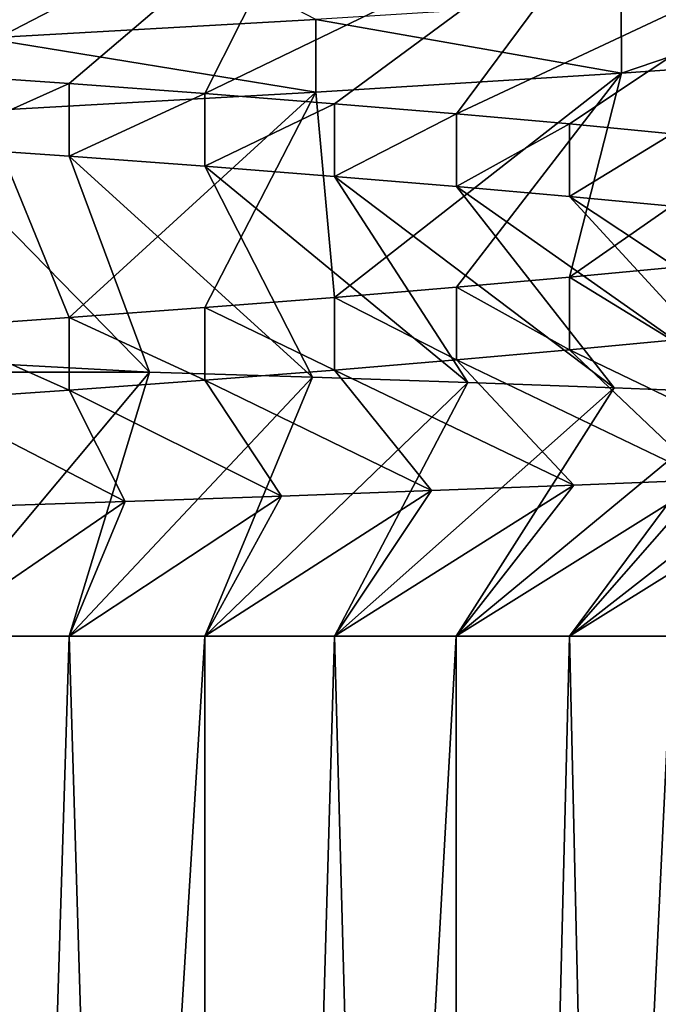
# Model space of a CAD drawing. Header units: inches. Extents: x -4.64 to 4.64, y -1.42 to 0.49.
# Tile 582 of 608: x 4.2704 to 4.3048, y 0.2222 to 0.2752. Entities that reach past the tile are written whole.
import ezdxf

# ---------------------------------------------------------------- set-up
doc = ezdxf.new("R2010")
doc.units = ezdxf.units.IN
doc.header["$LTSCALE"] = 65.185185
doc.header["$MEASUREMENT"] = 0
for name, color, linetype in [('101', 7, 'CONTINUOUS'), ('102', 7, 'CONTINUOUS'), ('107', 7, 'CONTINUOUS'), ('112', 7, 'CONTINUOUS'), ('114', 7, 'CONTINUOUS'), ('268', 7, 'CONTINUOUS'), ('269', 7, 'CONTINUOUS'), ('355', 7, 'CONTINUOUS'), ('356', 7, 'CONTINUOUS'), ('361', 7, 'CONTINUOUS'), ('366', 7, 'CONTINUOUS'), ('368', 7, 'CONTINUOUS'), ('505', 7, 'CONTINUOUS'), ('506', 7, 'CONTINUOUS')]:
    doc.layers.add(name, color=color, linetype=linetype)

msp = doc.modelspace()

# ---------------------------------------------------------------- linework, layer by layer
at = {"layer": '101', "color": 7, "linetype": 'CONTINUOUS', "true_color": 0x969696}
for points in [[(4.263857, 0.256212, 8.531016), (4.277417, 0.256212, 8.534042), (4.265531, 0.242, 8.55193), (4.263857, 0.256212, 8.531016)], [(4.265531, 0.242, 8.55193), (4.277417, 0.256212, 8.534042), (4.273086, 0.242, 8.553954), (4.265531, 0.242, 8.55193)], [(4.277417, 0.256212, 8.534042), (4.286176, 0.255931, 8.537592), (4.273086, 0.242, 8.553954), (4.277417, 0.256212, 8.534042)], [(4.273086, 0.242, 8.553954), (4.286176, 0.255931, 8.537592), (4.280383, 0.242, 8.556755), (4.273086, 0.242, 8.553954)], [(4.286176, 0.255931, 8.537592), (4.294524, 0.255648, 8.541993), (4.280383, 0.242, 8.556755), (4.286176, 0.255931, 8.537592)], [(4.280383, 0.242, 8.556755), (4.294524, 0.255648, 8.541993), (4.287352, 0.242, 8.560306), (4.280383, 0.242, 8.556755)], [(4.294524, 0.255648, 8.541993), (4.302396, 0.255361, 8.547217), (4.287352, 0.242, 8.560306), (4.294524, 0.255648, 8.541993)], [(4.287352, 0.242, 8.560306), (4.302396, 0.255361, 8.547217), (4.293908, 0.242, 8.564563), (4.287352, 0.242, 8.560306)], [(4.302396, 0.255361, 8.547217), (4.309711, 0.255075, 8.553211), (4.293908, 0.242, 8.564563), (4.302396, 0.255361, 8.547217)], [(4.293908, 0.242, 8.564563), (4.309711, 0.255075, 8.553211), (4.299987, 0.242, 8.569486), (4.293908, 0.242, 8.564563)], [(4.309711, 0.255075, 8.553211), (4.316398, 0.254793, 8.559921), (4.299987, 0.242, 8.569486), (4.309711, 0.255075, 8.553211)], [(4.299987, 0.242, 8.569486), (4.316398, 0.254793, 8.559921), (4.305514, 0.242, 8.575013), (4.299987, 0.242, 8.569486)], [(4.313932, 0.250695, 8.684183), (4.307367, 0.250414, 8.690032), (4.299987, 0.242, 8.680514), (4.313932, 0.250695, 8.684183)], [(4.305514, 0.242, 8.674987), (4.313932, 0.250695, 8.684183), (4.299987, 0.242, 8.680514), (4.305514, 0.242, 8.674987)], [(4.30022, 0.250127, 8.695194), (4.292575, 0.249836, 8.699599), (4.287352, 0.242, 8.689694), (4.30022, 0.250127, 8.695194)], [(4.293908, 0.242, 8.685437), (4.30022, 0.250127, 8.695194), (4.287352, 0.242, 8.689694), (4.293908, 0.242, 8.685437)], [(4.307367, 0.250414, 8.690032), (4.30022, 0.250127, 8.695194), (4.293908, 0.242, 8.685437), (4.307367, 0.250414, 8.690032)], [(4.299987, 0.242, 8.680514), (4.307367, 0.250414, 8.690032), (4.293908, 0.242, 8.685437), (4.299987, 0.242, 8.680514)], [(4.284504, 0.249541, 8.703199), (4.276109, 0.24925, 8.705951), (4.273086, 0.242, 8.696046), (4.284504, 0.249541, 8.703199)], [(4.280383, 0.242, 8.693245), (4.284504, 0.249541, 8.703199), (4.273086, 0.242, 8.696046), (4.280383, 0.242, 8.693245)], [(4.292575, 0.249836, 8.699599), (4.284504, 0.249541, 8.703199), (4.280383, 0.242, 8.693245), (4.292575, 0.249836, 8.699599)], [(4.287352, 0.242, 8.689694), (4.292575, 0.249836, 8.699599), (4.280383, 0.242, 8.693245), (4.287352, 0.242, 8.689694)], [(4.276109, 0.24925, 8.705951), (4.267477, 0.248964, 8.707824), (4.265531, 0.242, 8.69807), (4.276109, 0.24925, 8.705951)], [(4.273086, 0.242, 8.696046), (4.276109, 0.24925, 8.705951), (4.265531, 0.242, 8.69807), (4.273086, 0.242, 8.696046)]]:
    msp.add_3dface(points, dxfattribs=at)
at = {"layer": '102', "color": 7, "linetype": 'CONTINUOUS', "true_color": 0x969696}
for points in [[(4.30278, 0.276193, 8.703989), (4.302781, 0.27229, 8.703988), (4.317177, 0.277202, 8.692173), (4.30278, 0.276193, 8.703989)], [(4.302781, 0.27229, 8.703988), (4.317178, 0.273296, 8.692173), (4.317177, 0.277202, 8.692173), (4.302781, 0.27229, 8.703988)], [(4.286356, 0.275173, 8.712768), (4.302781, 0.27229, 8.703988), (4.30278, 0.276193, 8.703989), (4.286356, 0.275173, 8.712768)], [(4.268532, 0.274179, 8.718175), (4.286355, 0.271271, 8.712769), (4.286356, 0.275173, 8.712768), (4.268532, 0.274179, 8.718175)], [(4.286355, 0.271271, 8.712769), (4.302781, 0.27229, 8.703988), (4.286356, 0.275173, 8.712768), (4.286355, 0.271271, 8.712769)], [(4.268532, 0.270273, 8.718175), (4.286355, 0.271271, 8.712769), (4.268532, 0.274179, 8.718175), (4.268532, 0.270273, 8.718175)]]:
    msp.add_3dface(points, dxfattribs=at)
at = {"layer": '107', "color": 7, "linetype": 'CONTINUOUS', "true_color": 0x969696}
msp.add_3dface([(4.277417, 0.256212, 8.534042), (4.263857, 0.256212, 8.531016), (4.263864, 0.256939, 8.531017), (4.277417, 0.256212, 8.534042)], dxfattribs=at)
at = {"layer": '112', "color": 7, "linetype": 'CONTINUOUS', "true_color": 0x969696}
for points in [[(4.268532, 0.274179, 8.718175), (4.286356, 0.275173, 8.712768), (4.265529, 0.285963, 8.698071), (4.268532, 0.274179, 8.718175)], [(4.277417, 0.256212, 8.534042), (4.263864, 0.256939, 8.531017), (4.265531, 0.268349, 8.55193), (4.277417, 0.256212, 8.534042)], [(4.273087, 0.267821, 8.553954), (4.277417, 0.256212, 8.534042), (4.265531, 0.268349, 8.55193), (4.273087, 0.267821, 8.553954)], [(4.286176, 0.255931, 8.537592), (4.277417, 0.256212, 8.534042), (4.273087, 0.267821, 8.553954), (4.286176, 0.255931, 8.537592)], [(4.280386, 0.267282, 8.556757), (4.286176, 0.255931, 8.537592), (4.273087, 0.267821, 8.553954), (4.280386, 0.267282, 8.556757)], [(4.294524, 0.255648, 8.541993), (4.286176, 0.255931, 8.537592), (4.280386, 0.267282, 8.556757), (4.294524, 0.255648, 8.541993)], [(4.287356, 0.266739, 8.560308), (4.294524, 0.255648, 8.541993), (4.280386, 0.267282, 8.556757), (4.287356, 0.266739, 8.560308)], [(4.302396, 0.255361, 8.547217), (4.294524, 0.255648, 8.541993), (4.287356, 0.266739, 8.560308), (4.302396, 0.255361, 8.547217)], [(4.293913, 0.266194, 8.564567), (4.302396, 0.255361, 8.547217), (4.287356, 0.266739, 8.560308), (4.293913, 0.266194, 8.564567)], [(4.309711, 0.255075, 8.553211), (4.302396, 0.255361, 8.547217), (4.293913, 0.266194, 8.564567), (4.309711, 0.255075, 8.553211)], [(4.299992, 0.265655, 8.569491), (4.309711, 0.255075, 8.553211), (4.293913, 0.266194, 8.564567), (4.299992, 0.265655, 8.569491)], [(4.316398, 0.254793, 8.559921), (4.309711, 0.255075, 8.553211), (4.299992, 0.265655, 8.569491), (4.316398, 0.254793, 8.559921)], [(4.30552, 0.265129, 8.57502), (4.316398, 0.254793, 8.559921), (4.299992, 0.265655, 8.569491), (4.30552, 0.265129, 8.57502)], [(4.299989, 0.257405, 8.680512), (4.313932, 0.250695, 8.684183), (4.305517, 0.257933, 8.674984), (4.299989, 0.257405, 8.680512)], [(4.29391, 0.256865, 8.685435), (4.307367, 0.250414, 8.690032), (4.299989, 0.257405, 8.680512), (4.29391, 0.256865, 8.685435)], [(4.307367, 0.250414, 8.690032), (4.313932, 0.250695, 8.684183), (4.299989, 0.257405, 8.680512), (4.307367, 0.250414, 8.690032)], [(4.287353, 0.256323, 8.689693), (4.30022, 0.250127, 8.695194), (4.29391, 0.256865, 8.685435), (4.287353, 0.256323, 8.689693)], [(4.30022, 0.250127, 8.695194), (4.307367, 0.250414, 8.690032), (4.29391, 0.256865, 8.685435), (4.30022, 0.250127, 8.695194)], [(4.280383, 0.255777, 8.693245), (4.292575, 0.249836, 8.699599), (4.287353, 0.256323, 8.689693), (4.280383, 0.255777, 8.693245)], [(4.292575, 0.249836, 8.699599), (4.30022, 0.250127, 8.695194), (4.287353, 0.256323, 8.689693), (4.292575, 0.249836, 8.699599)], [(4.273085, 0.255239, 8.696046), (4.284504, 0.249541, 8.703199), (4.280383, 0.255777, 8.693245), (4.273085, 0.255239, 8.696046)], [(4.284504, 0.249541, 8.703199), (4.292575, 0.249836, 8.699599), (4.280383, 0.255777, 8.693245), (4.284504, 0.249541, 8.703199)], [(4.265529, 0.254713, 8.698071), (4.276109, 0.24925, 8.705951), (4.273085, 0.255239, 8.696046), (4.265529, 0.254713, 8.698071)], [(4.276109, 0.24925, 8.705951), (4.284504, 0.249541, 8.703199), (4.273085, 0.255239, 8.696046), (4.276109, 0.24925, 8.705951)], [(4.267477, 0.248964, 8.707824), (4.276109, 0.24925, 8.705951), (4.265529, 0.254713, 8.698071), (4.267477, 0.248964, 8.707824)]]:
    msp.add_3dface(points, dxfattribs=at)
at = {"layer": '114', "color": 7, "linetype": 'CONTINUOUS', "true_color": 0x969696}
for points in [[(4.268532, 0.284039, 8.531825), (4.286356, 0.283046, 8.537232), (4.265529, 0.272256, 8.551929), (4.268532, 0.284039, 8.531825)], [(4.265529, 0.272256, 8.551929), (4.286356, 0.283046, 8.537232), (4.273085, 0.271729, 8.553954), (4.265529, 0.272256, 8.551929)], [(4.273085, 0.271729, 8.553954), (4.286356, 0.283046, 8.537232), (4.280383, 0.271192, 8.556755), (4.273085, 0.271729, 8.553954)], [(4.286356, 0.283046, 8.537232), (4.30278, 0.282025, 8.546011), (4.280383, 0.271192, 8.556755), (4.286356, 0.283046, 8.537232)], [(4.280383, 0.271192, 8.556755), (4.30278, 0.282025, 8.546011), (4.287353, 0.270646, 8.560307), (4.280383, 0.271192, 8.556755)], [(4.287353, 0.270646, 8.560307), (4.30278, 0.282025, 8.546011), (4.29391, 0.270103, 8.564565), (4.287353, 0.270646, 8.560307)], [(4.30278, 0.282025, 8.546011), (4.317177, 0.281017, 8.557827), (4.29391, 0.270103, 8.564565), (4.30278, 0.282025, 8.546011)], [(4.29391, 0.270103, 8.564565), (4.317177, 0.281017, 8.557827), (4.299989, 0.269564, 8.569488), (4.29391, 0.270103, 8.564565)], [(4.299989, 0.269564, 8.569488), (4.317177, 0.281017, 8.557827), (4.305517, 0.269036, 8.575016), (4.299989, 0.269564, 8.569488)], [(4.317178, 0.273296, 8.692173), (4.302781, 0.27229, 8.703988), (4.299992, 0.261313, 8.680509), (4.317178, 0.273296, 8.692173)], [(4.30552, 0.26184, 8.67498), (4.317178, 0.273296, 8.692173), (4.299992, 0.261313, 8.680509), (4.30552, 0.26184, 8.67498)], [(4.302781, 0.27229, 8.703988), (4.286355, 0.271271, 8.712769), (4.287356, 0.26023, 8.689692), (4.302781, 0.27229, 8.703988)], [(4.293913, 0.260775, 8.685433), (4.302781, 0.27229, 8.703988), (4.287356, 0.26023, 8.689692), (4.293913, 0.260775, 8.685433)], [(4.299992, 0.261313, 8.680509), (4.302781, 0.27229, 8.703988), (4.293913, 0.260775, 8.685433), (4.299992, 0.261313, 8.680509)], [(4.286355, 0.271271, 8.712769), (4.268532, 0.270273, 8.718175), (4.273087, 0.259148, 8.696046), (4.286355, 0.271271, 8.712769)], [(4.280386, 0.259687, 8.693243), (4.286355, 0.271271, 8.712769), (4.273087, 0.259148, 8.696046), (4.280386, 0.259687, 8.693243)], [(4.287356, 0.26023, 8.689692), (4.286355, 0.271271, 8.712769), (4.280386, 0.259687, 8.693243), (4.287356, 0.26023, 8.689692)], [(4.273087, 0.259148, 8.696046), (4.268532, 0.270273, 8.718175), (4.265531, 0.258619, 8.69807), (4.273087, 0.259148, 8.696046)]]:
    msp.add_3dface(points, dxfattribs=at)
at = {"layer": '268', "color": 7, "linetype": 'CONTINUOUS', "true_color": 0x969696}
for points in [[(4.265531, 0.268349, 8.55193), (4.265529, 0.272256, 8.551929), (4.273085, 0.271729, 8.553954), (4.265531, 0.268349, 8.55193)], [(4.273087, 0.267821, 8.553954), (4.265531, 0.268349, 8.55193), (4.273085, 0.271729, 8.553954), (4.273087, 0.267821, 8.553954)], [(4.273087, 0.267821, 8.553954), (4.273085, 0.271729, 8.553954), (4.280383, 0.271192, 8.556755), (4.273087, 0.267821, 8.553954)], [(4.280386, 0.267282, 8.556757), (4.273087, 0.267821, 8.553954), (4.280383, 0.271192, 8.556755), (4.280386, 0.267282, 8.556757)], [(4.280386, 0.267282, 8.556757), (4.280383, 0.271192, 8.556755), (4.287353, 0.270646, 8.560307), (4.280386, 0.267282, 8.556757)], [(4.287356, 0.266739, 8.560308), (4.280386, 0.267282, 8.556757), (4.287353, 0.270646, 8.560307), (4.287356, 0.266739, 8.560308)], [(4.287356, 0.266739, 8.560308), (4.287353, 0.270646, 8.560307), (4.29391, 0.270103, 8.564565), (4.287356, 0.266739, 8.560308)], [(4.293913, 0.266194, 8.564567), (4.287356, 0.266739, 8.560308), (4.29391, 0.270103, 8.564565), (4.293913, 0.266194, 8.564567)], [(4.293913, 0.266194, 8.564567), (4.29391, 0.270103, 8.564565), (4.299989, 0.269564, 8.569488), (4.293913, 0.266194, 8.564567)], [(4.299992, 0.265655, 8.569491), (4.293913, 0.266194, 8.564567), (4.299989, 0.269564, 8.569488), (4.299992, 0.265655, 8.569491)], [(4.299992, 0.265655, 8.569491), (4.299989, 0.269564, 8.569488), (4.305517, 0.269036, 8.575016), (4.299992, 0.265655, 8.569491)], [(4.30552, 0.265129, 8.57502), (4.299992, 0.265655, 8.569491), (4.305517, 0.269036, 8.575016), (4.30552, 0.265129, 8.57502)], [(4.305517, 0.257933, 8.674984), (4.30552, 0.26184, 8.67498), (4.299992, 0.261313, 8.680509), (4.305517, 0.257933, 8.674984)], [(4.299989, 0.257405, 8.680512), (4.299992, 0.261313, 8.680509), (4.293913, 0.260775, 8.685433), (4.299989, 0.257405, 8.680512)], [(4.299989, 0.257405, 8.680512), (4.305517, 0.257933, 8.674984), (4.299992, 0.261313, 8.680509), (4.299989, 0.257405, 8.680512)], [(4.29391, 0.256865, 8.685435), (4.293913, 0.260775, 8.685433), (4.287356, 0.26023, 8.689692), (4.29391, 0.256865, 8.685435)], [(4.29391, 0.256865, 8.685435), (4.299989, 0.257405, 8.680512), (4.293913, 0.260775, 8.685433), (4.29391, 0.256865, 8.685435)], [(4.287353, 0.256323, 8.689693), (4.287356, 0.26023, 8.689692), (4.280386, 0.259687, 8.693243), (4.287353, 0.256323, 8.689693)], [(4.287353, 0.256323, 8.689693), (4.29391, 0.256865, 8.685435), (4.287356, 0.26023, 8.689692), (4.287353, 0.256323, 8.689693)], [(4.280383, 0.255777, 8.693245), (4.280386, 0.259687, 8.693243), (4.273087, 0.259148, 8.696046), (4.280383, 0.255777, 8.693245)], [(4.280383, 0.255777, 8.693245), (4.287353, 0.256323, 8.689693), (4.280386, 0.259687, 8.693243), (4.280383, 0.255777, 8.693245)], [(4.273085, 0.255239, 8.696046), (4.273087, 0.259148, 8.696046), (4.265531, 0.258619, 8.69807), (4.273085, 0.255239, 8.696046)], [(4.273085, 0.255239, 8.696046), (4.280383, 0.255777, 8.693245), (4.273087, 0.259148, 8.696046), (4.273085, 0.255239, 8.696046)], [(4.265529, 0.254713, 8.698071), (4.273085, 0.255239, 8.696046), (4.265531, 0.258619, 8.69807), (4.265529, 0.254713, 8.698071)]]:
    msp.add_3dface(points, dxfattribs=at)
at = {"layer": '269', "color": 7, "linetype": 'CONTINUOUS', "true_color": 0x969696}
for points in [[(4.265532, 0, 8.69807), (4.273086, 0.242, 8.696046), (4.265531, 0.242, 8.69807), (4.265532, 0, 8.69807)], [(4.265532, 0, 8.55193), (4.265531, 0.242, 8.55193), (4.273086, 0.242, 8.553954), (4.265532, 0, 8.55193)], [(4.265532, 0, 8.69807), (4.280384, 0, 8.693244), (4.273086, 0.242, 8.696046), (4.265532, 0, 8.69807)], [(4.280384, 0, 8.556756), (4.265532, 0, 8.55193), (4.280383, 0.242, 8.556755), (4.280384, 0, 8.556756)], [(4.265532, 0, 8.55193), (4.273086, 0.242, 8.553954), (4.280383, 0.242, 8.556755), (4.265532, 0, 8.55193)], [(4.280384, 0, 8.693244), (4.280383, 0.242, 8.693245), (4.273086, 0.242, 8.696046), (4.280384, 0, 8.693244)], [(4.280384, 0, 8.693244), (4.287352, 0.242, 8.689694), (4.280383, 0.242, 8.693245), (4.280384, 0, 8.693244)], [(4.280384, 0, 8.556756), (4.280383, 0.242, 8.556755), (4.287352, 0.242, 8.560306), (4.280384, 0, 8.556756)], [(4.280384, 0, 8.693244), (4.29391, 0, 8.685435), (4.287352, 0.242, 8.689694), (4.280384, 0, 8.693244)], [(4.29391, 0, 8.564565), (4.280384, 0, 8.556756), (4.293908, 0.242, 8.564563), (4.29391, 0, 8.564565)], [(4.280384, 0, 8.556756), (4.287352, 0.242, 8.560306), (4.293908, 0.242, 8.564563), (4.280384, 0, 8.556756)], [(4.29391, 0, 8.685435), (4.293908, 0.242, 8.685437), (4.287352, 0.242, 8.689694), (4.29391, 0, 8.685435)], [(4.29391, 0, 8.685435), (4.299987, 0.242, 8.680514), (4.293908, 0.242, 8.685437), (4.29391, 0, 8.685435)], [(4.29391, 0, 8.564565), (4.293908, 0.242, 8.564563), (4.299987, 0.242, 8.569486), (4.29391, 0, 8.564565)], [(4.29391, 0, 8.685435), (4.305515, 0, 8.674986), (4.299987, 0.242, 8.680514), (4.29391, 0, 8.685435)], [(4.305515, 0, 8.575014), (4.29391, 0, 8.564565), (4.305514, 0.242, 8.575013), (4.305515, 0, 8.575014)], [(4.29391, 0, 8.564565), (4.299987, 0.242, 8.569486), (4.305514, 0.242, 8.575013), (4.29391, 0, 8.564565)], [(4.305515, 0, 8.674986), (4.305514, 0.242, 8.674987), (4.299987, 0.242, 8.680514), (4.305515, 0, 8.674986)]]:
    msp.add_3dface(points, dxfattribs=at)
at = {"layer": '355', "color": 7, "linetype": 'CONTINUOUS', "true_color": 0x969696}
for points in [[(4.263857, 0.256212, -8.718984), (4.277417, 0.256212, -8.715958), (4.265531, 0.242, -8.69807), (4.263857, 0.256212, -8.718984)], [(4.265531, 0.242, -8.69807), (4.277417, 0.256212, -8.715958), (4.273086, 0.242, -8.696046), (4.265531, 0.242, -8.69807)], [(4.277417, 0.256212, -8.715958), (4.286176, 0.255931, -8.712408), (4.273086, 0.242, -8.696046), (4.277417, 0.256212, -8.715958)], [(4.273086, 0.242, -8.696046), (4.286176, 0.255931, -8.712408), (4.280383, 0.242, -8.693245), (4.273086, 0.242, -8.696046)], [(4.286176, 0.255931, -8.712408), (4.294524, 0.255648, -8.708007), (4.280383, 0.242, -8.693245), (4.286176, 0.255931, -8.712408)], [(4.280383, 0.242, -8.693245), (4.294524, 0.255648, -8.708007), (4.287352, 0.242, -8.689694), (4.280383, 0.242, -8.693245)], [(4.294524, 0.255648, -8.708007), (4.302396, 0.255361, -8.702783), (4.287352, 0.242, -8.689694), (4.294524, 0.255648, -8.708007)], [(4.287352, 0.242, -8.689694), (4.302396, 0.255361, -8.702783), (4.293908, 0.242, -8.685437), (4.287352, 0.242, -8.689694)], [(4.302396, 0.255361, -8.702783), (4.309711, 0.255075, -8.696789), (4.293908, 0.242, -8.685437), (4.302396, 0.255361, -8.702783)], [(4.293908, 0.242, -8.685437), (4.309711, 0.255075, -8.696789), (4.299987, 0.242, -8.680514), (4.293908, 0.242, -8.685437)], [(4.309711, 0.255075, -8.696789), (4.316398, 0.254793, -8.690079), (4.299987, 0.242, -8.680514), (4.309711, 0.255075, -8.696789)], [(4.299987, 0.242, -8.680514), (4.316398, 0.254793, -8.690079), (4.305514, 0.242, -8.674987), (4.299987, 0.242, -8.680514)], [(4.313932, 0.250695, -8.565817), (4.307367, 0.250414, -8.559968), (4.299987, 0.242, -8.569486), (4.313932, 0.250695, -8.565817)], [(4.305514, 0.242, -8.575013), (4.313932, 0.250695, -8.565817), (4.299987, 0.242, -8.569486), (4.305514, 0.242, -8.575013)], [(4.30022, 0.250127, -8.554806), (4.292575, 0.249836, -8.550401), (4.287352, 0.242, -8.560306), (4.30022, 0.250127, -8.554806)], [(4.293908, 0.242, -8.564563), (4.30022, 0.250127, -8.554806), (4.287352, 0.242, -8.560306), (4.293908, 0.242, -8.564563)], [(4.307367, 0.250414, -8.559968), (4.30022, 0.250127, -8.554806), (4.293908, 0.242, -8.564563), (4.307367, 0.250414, -8.559968)], [(4.299987, 0.242, -8.569486), (4.307367, 0.250414, -8.559968), (4.293908, 0.242, -8.564563), (4.299987, 0.242, -8.569486)], [(4.284504, 0.249541, -8.546801), (4.276109, 0.24925, -8.544049), (4.273086, 0.242, -8.553954), (4.284504, 0.249541, -8.546801)], [(4.280383, 0.242, -8.556755), (4.284504, 0.249541, -8.546801), (4.273086, 0.242, -8.553954), (4.280383, 0.242, -8.556755)], [(4.292575, 0.249836, -8.550401), (4.284504, 0.249541, -8.546801), (4.280383, 0.242, -8.556755), (4.292575, 0.249836, -8.550401)], [(4.287352, 0.242, -8.560306), (4.292575, 0.249836, -8.550401), (4.280383, 0.242, -8.556755), (4.287352, 0.242, -8.560306)], [(4.276109, 0.24925, -8.544049), (4.267477, 0.248964, -8.542176), (4.265531, 0.242, -8.55193), (4.276109, 0.24925, -8.544049)], [(4.273086, 0.242, -8.553954), (4.276109, 0.24925, -8.544049), (4.265531, 0.242, -8.55193), (4.273086, 0.242, -8.553954)]]:
    msp.add_3dface(points, dxfattribs=at)
at = {"layer": '356', "color": 7, "linetype": 'CONTINUOUS', "true_color": 0x969696}
for points in [[(4.30278, 0.276193, -8.546011), (4.302781, 0.27229, -8.546012), (4.317177, 0.277202, -8.557827), (4.30278, 0.276193, -8.546011)], [(4.302781, 0.27229, -8.546012), (4.317178, 0.273296, -8.557827), (4.317177, 0.277202, -8.557827), (4.302781, 0.27229, -8.546012)], [(4.286356, 0.275173, -8.537232), (4.302781, 0.27229, -8.546012), (4.30278, 0.276193, -8.546011), (4.286356, 0.275173, -8.537232)], [(4.268532, 0.274179, -8.531825), (4.286355, 0.271271, -8.537231), (4.286356, 0.275173, -8.537232), (4.268532, 0.274179, -8.531825)], [(4.286355, 0.271271, -8.537231), (4.302781, 0.27229, -8.546012), (4.286356, 0.275173, -8.537232), (4.286355, 0.271271, -8.537231)], [(4.268532, 0.270273, -8.531825), (4.286355, 0.271271, -8.537231), (4.268532, 0.274179, -8.531825), (4.268532, 0.270273, -8.531825)]]:
    msp.add_3dface(points, dxfattribs=at)
at = {"layer": '361', "color": 7, "linetype": 'CONTINUOUS', "true_color": 0x969696}
msp.add_3dface([(4.277417, 0.256212, -8.715958), (4.263857, 0.256212, -8.718984), (4.263864, 0.256939, -8.718983), (4.277417, 0.256212, -8.715958)], dxfattribs=at)
at = {"layer": '366', "color": 7, "linetype": 'CONTINUOUS', "true_color": 0x969696}
for points in [[(4.268532, 0.274179, -8.531825), (4.286356, 0.275173, -8.537232), (4.265529, 0.285963, -8.551929), (4.268532, 0.274179, -8.531825)], [(4.277417, 0.256212, -8.715958), (4.263864, 0.256939, -8.718983), (4.265531, 0.268349, -8.69807), (4.277417, 0.256212, -8.715958)], [(4.273087, 0.267821, -8.696046), (4.277417, 0.256212, -8.715958), (4.265531, 0.268349, -8.69807), (4.273087, 0.267821, -8.696046)], [(4.286176, 0.255931, -8.712408), (4.277417, 0.256212, -8.715958), (4.273087, 0.267821, -8.696046), (4.286176, 0.255931, -8.712408)], [(4.280386, 0.267282, -8.693243), (4.286176, 0.255931, -8.712408), (4.273087, 0.267821, -8.696046), (4.280386, 0.267282, -8.693243)], [(4.294524, 0.255648, -8.708007), (4.286176, 0.255931, -8.712408), (4.280386, 0.267282, -8.693243), (4.294524, 0.255648, -8.708007)], [(4.287356, 0.266739, -8.689692), (4.294524, 0.255648, -8.708007), (4.280386, 0.267282, -8.693243), (4.287356, 0.266739, -8.689692)], [(4.302396, 0.255361, -8.702783), (4.294524, 0.255648, -8.708007), (4.287356, 0.266739, -8.689692), (4.302396, 0.255361, -8.702783)], [(4.293913, 0.266194, -8.685433), (4.302396, 0.255361, -8.702783), (4.287356, 0.266739, -8.689692), (4.293913, 0.266194, -8.685433)], [(4.309711, 0.255075, -8.696789), (4.302396, 0.255361, -8.702783), (4.293913, 0.266194, -8.685433), (4.309711, 0.255075, -8.696789)], [(4.299992, 0.265655, -8.680509), (4.309711, 0.255075, -8.696789), (4.293913, 0.266194, -8.685433), (4.299992, 0.265655, -8.680509)], [(4.316398, 0.254793, -8.690079), (4.309711, 0.255075, -8.696789), (4.299992, 0.265655, -8.680509), (4.316398, 0.254793, -8.690079)], [(4.30552, 0.265129, -8.67498), (4.316398, 0.254793, -8.690079), (4.299992, 0.265655, -8.680509), (4.30552, 0.265129, -8.67498)], [(4.299989, 0.257405, -8.569488), (4.313932, 0.250695, -8.565817), (4.305517, 0.257933, -8.575016), (4.299989, 0.257405, -8.569488)], [(4.29391, 0.256865, -8.564565), (4.307367, 0.250414, -8.559968), (4.299989, 0.257405, -8.569488), (4.29391, 0.256865, -8.564565)], [(4.307367, 0.250414, -8.559968), (4.313932, 0.250695, -8.565817), (4.299989, 0.257405, -8.569488), (4.307367, 0.250414, -8.559968)], [(4.287353, 0.256323, -8.560307), (4.30022, 0.250127, -8.554806), (4.29391, 0.256865, -8.564565), (4.287353, 0.256323, -8.560307)], [(4.30022, 0.250127, -8.554806), (4.307367, 0.250414, -8.559968), (4.29391, 0.256865, -8.564565), (4.30022, 0.250127, -8.554806)], [(4.280383, 0.255777, -8.556755), (4.292575, 0.249836, -8.550401), (4.287353, 0.256323, -8.560307), (4.280383, 0.255777, -8.556755)], [(4.292575, 0.249836, -8.550401), (4.30022, 0.250127, -8.554806), (4.287353, 0.256323, -8.560307), (4.292575, 0.249836, -8.550401)], [(4.273085, 0.255239, -8.553954), (4.284504, 0.249541, -8.546801), (4.280383, 0.255777, -8.556755), (4.273085, 0.255239, -8.553954)], [(4.284504, 0.249541, -8.546801), (4.292575, 0.249836, -8.550401), (4.280383, 0.255777, -8.556755), (4.284504, 0.249541, -8.546801)], [(4.265529, 0.254713, -8.551929), (4.276109, 0.24925, -8.544049), (4.273085, 0.255239, -8.553954), (4.265529, 0.254713, -8.551929)], [(4.276109, 0.24925, -8.544049), (4.284504, 0.249541, -8.546801), (4.273085, 0.255239, -8.553954), (4.276109, 0.24925, -8.544049)], [(4.267477, 0.248964, -8.542176), (4.276109, 0.24925, -8.544049), (4.265529, 0.254713, -8.551929), (4.267477, 0.248964, -8.542176)]]:
    msp.add_3dface(points, dxfattribs=at)
at = {"layer": '368', "color": 7, "linetype": 'CONTINUOUS', "true_color": 0x969696}
for points in [[(4.268532, 0.284039, -8.718175), (4.286356, 0.283046, -8.712768), (4.265529, 0.272256, -8.698071), (4.268532, 0.284039, -8.718175)], [(4.265529, 0.272256, -8.698071), (4.286356, 0.283046, -8.712768), (4.273085, 0.271729, -8.696046), (4.265529, 0.272256, -8.698071)], [(4.273085, 0.271729, -8.696046), (4.286356, 0.283046, -8.712768), (4.280383, 0.271192, -8.693245), (4.273085, 0.271729, -8.696046)], [(4.286356, 0.283046, -8.712768), (4.30278, 0.282025, -8.703989), (4.280383, 0.271192, -8.693245), (4.286356, 0.283046, -8.712768)], [(4.280383, 0.271192, -8.693245), (4.30278, 0.282025, -8.703989), (4.287353, 0.270646, -8.689693), (4.280383, 0.271192, -8.693245)], [(4.287353, 0.270646, -8.689693), (4.30278, 0.282025, -8.703989), (4.29391, 0.270103, -8.685435), (4.287353, 0.270646, -8.689693)], [(4.30278, 0.282025, -8.703989), (4.317177, 0.281017, -8.692173), (4.29391, 0.270103, -8.685435), (4.30278, 0.282025, -8.703989)], [(4.29391, 0.270103, -8.685435), (4.317177, 0.281017, -8.692173), (4.299989, 0.269564, -8.680512), (4.29391, 0.270103, -8.685435)], [(4.299989, 0.269564, -8.680512), (4.317177, 0.281017, -8.692173), (4.305517, 0.269036, -8.674984), (4.299989, 0.269564, -8.680512)], [(4.317178, 0.273296, -8.557827), (4.302781, 0.27229, -8.546012), (4.299992, 0.261313, -8.569491), (4.317178, 0.273296, -8.557827)], [(4.30552, 0.26184, -8.57502), (4.317178, 0.273296, -8.557827), (4.299992, 0.261313, -8.569491), (4.30552, 0.26184, -8.57502)], [(4.302781, 0.27229, -8.546012), (4.286355, 0.271271, -8.537231), (4.287356, 0.26023, -8.560308), (4.302781, 0.27229, -8.546012)], [(4.293913, 0.260775, -8.564567), (4.302781, 0.27229, -8.546012), (4.287356, 0.26023, -8.560308), (4.293913, 0.260775, -8.564567)], [(4.299992, 0.261313, -8.569491), (4.302781, 0.27229, -8.546012), (4.293913, 0.260775, -8.564567), (4.299992, 0.261313, -8.569491)], [(4.286355, 0.271271, -8.537231), (4.268532, 0.270273, -8.531825), (4.273087, 0.259148, -8.553954), (4.286355, 0.271271, -8.537231)], [(4.280386, 0.259687, -8.556757), (4.286355, 0.271271, -8.537231), (4.273087, 0.259148, -8.553954), (4.280386, 0.259687, -8.556757)], [(4.287356, 0.26023, -8.560308), (4.286355, 0.271271, -8.537231), (4.280386, 0.259687, -8.556757), (4.287356, 0.26023, -8.560308)], [(4.273087, 0.259148, -8.553954), (4.268532, 0.270273, -8.531825), (4.265531, 0.258619, -8.55193), (4.273087, 0.259148, -8.553954)]]:
    msp.add_3dface(points, dxfattribs=at)
at = {"layer": '505', "color": 7, "linetype": 'CONTINUOUS', "true_color": 0x969696}
for points in [[(4.265531, 0.268349, -8.69807), (4.265529, 0.272256, -8.698071), (4.273085, 0.271729, -8.696046), (4.265531, 0.268349, -8.69807)], [(4.273087, 0.267821, -8.696046), (4.265531, 0.268349, -8.69807), (4.273085, 0.271729, -8.696046), (4.273087, 0.267821, -8.696046)], [(4.273087, 0.267821, -8.696046), (4.273085, 0.271729, -8.696046), (4.280383, 0.271192, -8.693245), (4.273087, 0.267821, -8.696046)], [(4.280386, 0.267282, -8.693243), (4.273087, 0.267821, -8.696046), (4.280383, 0.271192, -8.693245), (4.280386, 0.267282, -8.693243)], [(4.280386, 0.267282, -8.693243), (4.280383, 0.271192, -8.693245), (4.287353, 0.270646, -8.689693), (4.280386, 0.267282, -8.693243)], [(4.287356, 0.266739, -8.689692), (4.280386, 0.267282, -8.693243), (4.287353, 0.270646, -8.689693), (4.287356, 0.266739, -8.689692)], [(4.287356, 0.266739, -8.689692), (4.287353, 0.270646, -8.689693), (4.29391, 0.270103, -8.685435), (4.287356, 0.266739, -8.689692)], [(4.293913, 0.266194, -8.685433), (4.287356, 0.266739, -8.689692), (4.29391, 0.270103, -8.685435), (4.293913, 0.266194, -8.685433)], [(4.293913, 0.266194, -8.685433), (4.29391, 0.270103, -8.685435), (4.299989, 0.269564, -8.680512), (4.293913, 0.266194, -8.685433)], [(4.299992, 0.265655, -8.680509), (4.293913, 0.266194, -8.685433), (4.299989, 0.269564, -8.680512), (4.299992, 0.265655, -8.680509)], [(4.299992, 0.265655, -8.680509), (4.299989, 0.269564, -8.680512), (4.305517, 0.269036, -8.674984), (4.299992, 0.265655, -8.680509)], [(4.30552, 0.265129, -8.67498), (4.299992, 0.265655, -8.680509), (4.305517, 0.269036, -8.674984), (4.30552, 0.265129, -8.67498)], [(4.305517, 0.257933, -8.575016), (4.30552, 0.26184, -8.57502), (4.299992, 0.261313, -8.569491), (4.305517, 0.257933, -8.575016)], [(4.299989, 0.257405, -8.569488), (4.299992, 0.261313, -8.569491), (4.293913, 0.260775, -8.564567), (4.299989, 0.257405, -8.569488)], [(4.299989, 0.257405, -8.569488), (4.305517, 0.257933, -8.575016), (4.299992, 0.261313, -8.569491), (4.299989, 0.257405, -8.569488)], [(4.29391, 0.256865, -8.564565), (4.293913, 0.260775, -8.564567), (4.287356, 0.26023, -8.560308), (4.29391, 0.256865, -8.564565)], [(4.29391, 0.256865, -8.564565), (4.299989, 0.257405, -8.569488), (4.293913, 0.260775, -8.564567), (4.29391, 0.256865, -8.564565)], [(4.287353, 0.256323, -8.560307), (4.287356, 0.26023, -8.560308), (4.280386, 0.259687, -8.556757), (4.287353, 0.256323, -8.560307)], [(4.287353, 0.256323, -8.560307), (4.29391, 0.256865, -8.564565), (4.287356, 0.26023, -8.560308), (4.287353, 0.256323, -8.560307)], [(4.280383, 0.255777, -8.556755), (4.280386, 0.259687, -8.556757), (4.273087, 0.259148, -8.553954), (4.280383, 0.255777, -8.556755)], [(4.280383, 0.255777, -8.556755), (4.287353, 0.256323, -8.560307), (4.280386, 0.259687, -8.556757), (4.280383, 0.255777, -8.556755)], [(4.273085, 0.255239, -8.553954), (4.273087, 0.259148, -8.553954), (4.265531, 0.258619, -8.55193), (4.273085, 0.255239, -8.553954)], [(4.273085, 0.255239, -8.553954), (4.280383, 0.255777, -8.556755), (4.273087, 0.259148, -8.553954), (4.273085, 0.255239, -8.553954)], [(4.265529, 0.254713, -8.551929), (4.273085, 0.255239, -8.553954), (4.265531, 0.258619, -8.55193), (4.265529, 0.254713, -8.551929)]]:
    msp.add_3dface(points, dxfattribs=at)
at = {"layer": '506', "color": 7, "linetype": 'CONTINUOUS', "true_color": 0x969696}
for points in [[(4.265532, 0, -8.55193), (4.273086, 0.242, -8.553954), (4.265531, 0.242, -8.55193), (4.265532, 0, -8.55193)], [(4.265532, 0, -8.69807), (4.265531, 0.242, -8.69807), (4.273086, 0.242, -8.696046), (4.265532, 0, -8.69807)], [(4.265532, 0, -8.55193), (4.280384, 0, -8.556756), (4.273086, 0.242, -8.553954), (4.265532, 0, -8.55193)], [(4.280384, 0, -8.693244), (4.265532, 0, -8.69807), (4.280383, 0.242, -8.693245), (4.280384, 0, -8.693244)], [(4.265532, 0, -8.69807), (4.273086, 0.242, -8.696046), (4.280383, 0.242, -8.693245), (4.265532, 0, -8.69807)], [(4.280384, 0, -8.556756), (4.280383, 0.242, -8.556755), (4.273086, 0.242, -8.553954), (4.280384, 0, -8.556756)], [(4.280384, 0, -8.556756), (4.287352, 0.242, -8.560306), (4.280383, 0.242, -8.556755), (4.280384, 0, -8.556756)], [(4.280384, 0, -8.693244), (4.280383, 0.242, -8.693245), (4.287352, 0.242, -8.689694), (4.280384, 0, -8.693244)], [(4.280384, 0, -8.556756), (4.29391, 0, -8.564565), (4.287352, 0.242, -8.560306), (4.280384, 0, -8.556756)], [(4.29391, 0, -8.685435), (4.280384, 0, -8.693244), (4.293908, 0.242, -8.685437), (4.29391, 0, -8.685435)], [(4.280384, 0, -8.693244), (4.287352, 0.242, -8.689694), (4.293908, 0.242, -8.685437), (4.280384, 0, -8.693244)], [(4.29391, 0, -8.564565), (4.293908, 0.242, -8.564563), (4.287352, 0.242, -8.560306), (4.29391, 0, -8.564565)], [(4.29391, 0, -8.564565), (4.299987, 0.242, -8.569486), (4.293908, 0.242, -8.564563), (4.29391, 0, -8.564565)], [(4.29391, 0, -8.685435), (4.293908, 0.242, -8.685437), (4.299987, 0.242, -8.680514), (4.29391, 0, -8.685435)], [(4.29391, 0, -8.564565), (4.305515, 0, -8.575014), (4.299987, 0.242, -8.569486), (4.29391, 0, -8.564565)], [(4.305515, 0, -8.674986), (4.29391, 0, -8.685435), (4.305514, 0.242, -8.674987), (4.305515, 0, -8.674986)], [(4.29391, 0, -8.685435), (4.299987, 0.242, -8.680514), (4.305514, 0.242, -8.674987), (4.29391, 0, -8.685435)], [(4.305515, 0, -8.575014), (4.305514, 0.242, -8.575013), (4.299987, 0.242, -8.569486), (4.305515, 0, -8.575014)]]:
    msp.add_3dface(points, dxfattribs=at)

doc.saveas('drawing.dxf')
